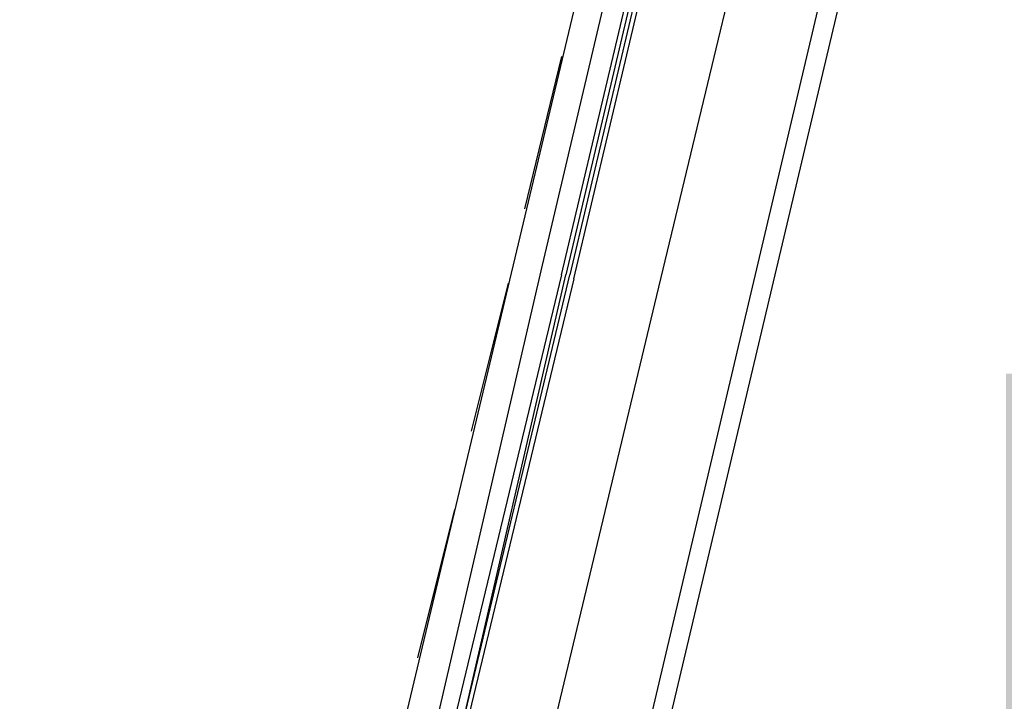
# Model space of a CAD drawing. Header units: feet. Extents: x -79 to 198, y -22 to 181.
# Tile 282 of 318: x 121.21 to 124.39, y 140.96 to 143.16. Entities that reach past the tile are written whole.
import ezdxf
from ezdxf.enums import TextEntityAlignment as Align

# ---------------------------------------------------------------- set-up
doc = ezdxf.new("R2010")
doc.units = ezdxf.units.FT
doc.layers.add('A-LINEA', color=7, linetype='CONTINUOUS')
doc.layers.add('A-NOMBRE-ESPACIO', color=2, linetype='CONTINUOUS')

msp = doc.modelspace()

# ---------------------------------------------------------------- linework, layer by layer
at = {"layer": 'A-LINEA'}
for p, q in [((123.2267, 144.1511), (121.64, 137.4844)), ((122.8933, 142.3511), (123.28, 143.9911)), ((123.9733, 143.9778), (122.4, 137.3111)), ((122.96, 143.0444), (122.84, 142.5511)), ((122.7867, 142.3111), (122.6667, 141.8311)), ((122.6133, 141.5778), (122.4933, 141.0978))]:
    msp.add_line(p, q, dxfattribs=at)
for points in [[(110.4133, 148.3911), (124.3067, 145.1111), (120.72, 129.9644)], [(110.4133, 148.3911), (124.3067, 145.1111), (120.72, 129.9644)], [(123.6933, 144.0444), (123.2667, 142.2711), (122.92, 140.8178)], [(122.96, 142.3378), (123.36, 144.0311), (123.3733, 144.0311), (122.9733, 142.3378)], [(123, 142.3244), (123.4, 144.0178), (123.4, 144.0311), (123.3867, 144.0311), (122.9867, 142.3378)], [(122.5867, 140.9111), (122.5867, 140.9111), (122.56, 140.9111), (122.8933, 142.3511)], [(122.96, 142.3378), (122.6, 140.8444), (122.6, 140.8311), (122.6133, 140.8311), (122.6267, 140.8311), (122.9733, 142.3378)], [(123, 142.3244), (122.64, 140.8311), (122.6267, 140.8311), (122.9867, 142.3378)]]:
    msp.add_lwpolyline(points, dxfattribs=at)

# ---------------------------------------------------------------- texts
at = {"layer": 'A-NOMBRE-ESPACIO'}
msp.add_text('Balcón', height=1.2, dxfattribs=at).set_placement((126.72, 140.8178), align=Align.CENTER)

doc.saveas('drawing.dxf')
